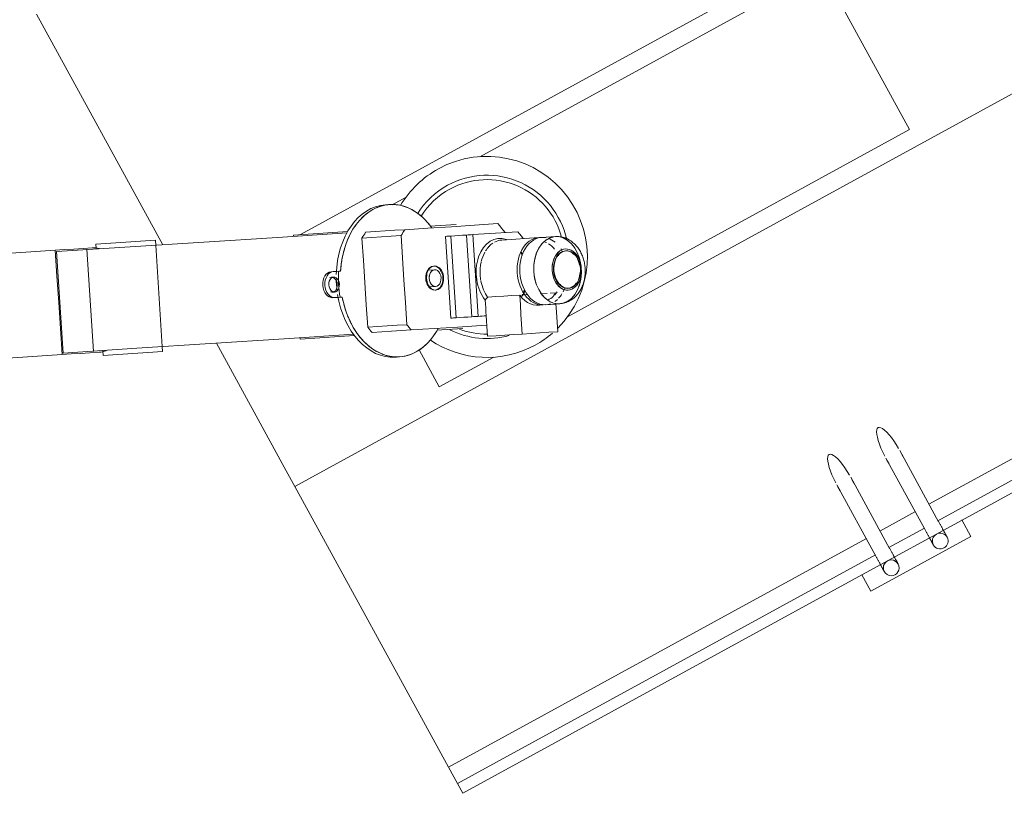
# Model space of a CAD drawing. Header units: metres. Extents: x 135583 to 135939, y 457896 to 458258.
# Tile 365 of 599: x 135810.77 to 135813.41, y 457934.03 to 457936.11. Entities that reach past the tile are written whole.
import ezdxf

# ---------------------------------------------------------------- set-up
doc = ezdxf.new("R2010")
doc.units = ezdxf.units.M
doc.linetypes.add('Hidden', pattern=[4, 2, -2])
doc.layers.add('NIEUWE INSTALLATIE', color=250, linetype='Continuous', lineweight=0)

msp = doc.modelspace()

# ---------------------------------------------------------------- linework, layer by layer
at = {"layer": 'NIEUWE INSTALLATIE'}
for p, q in [((135811.5233, 457935.5316), (135816.6723, 457938.3502)), ((135811.5082, 457934.8553), (135816.9537, 457937.8362)), ((135813.2108, 457934.807), (135817.3666, 457937.0819)), ((135813.2351, 457934.763), (135817.3907, 457937.0378)), ((135813.2314, 457934.727), (135817.4051, 457937.0116)), ((135812.9235, 457936.2434), (135812.0051, 457935.7406)), ((135812.9235, 457936.2434), (135813.1588, 457935.8136)), ((135811.153, 457935.5042), (135810.8139, 457936.1236)), ((135812.2403, 457935.3108), (135813.1588, 457935.8136)), ((135811.8074, 457935.6324), (135811.7699, 457935.6119)), ((135811.7626, 457935.6122), (135811.7513, 457935.6115)), ((135812.1634, 457935.5234), (135812.0639, 457935.5169)), ((135812.2078, 457935.5262), (135812.1704, 457935.5238)), ((135810.9738, 457935.5062), (135810.9746, 457935.494)), ((135810.9746, 457935.494), (135810.9738, 457935.5062)), ((135811.1334, 457935.5165), (135811.1343, 457935.503)), ((135811.1343, 457935.503), (135811.1334, 457935.5165)), ((135812.2365, 457935.488), (135812.2351, 457935.4879)), ((135811.8827, 457935.4471), (135811.8806, 457935.447)), ((135811.6113, 457935.4321), (135811.6056, 457935.4317)), ((135811.6122, 457935.4171), (135811.6066, 457935.4168)), ((135811.8834, 457935.4371), (135811.8644, 457935.4359)), ((135811.8673, 457935.391), (135811.8863, 457935.3922)), ((135811.6092, 457935.3768), (135811.6148, 457935.3772)), ((135811.6101, 457935.3619), (135811.6158, 457935.3622)), ((135811.8848, 457935.3821), (135811.8869, 457935.3823)), ((135812.1212, 457935.3696), (135812.1329, 457935.3703)), ((135812.1329, 457935.3703), (135812.1212, 457935.3696)), ((135812.1703, 457935.3727), (135812.1858, 457935.3737)), ((135812.1858, 457935.3737), (135812.1703, 457935.3727)), ((135812.1936, 457935.3742), (135812.2073, 457935.3751)), ((135812.2073, 457935.3751), (135812.1936, 457935.3742)), ((135812.2416, 457935.3871), (135812.243, 457935.3872)), ((135812.1616, 457935.3419), (135812.175, 457935.3428)), ((135812.1821, 457935.3432), (135812.2195, 457935.3456)), ((135811.1519, 457935.2306), (135811.1528, 457935.2171)), ((135811.1528, 457935.2171), (135811.1519, 457935.2306)), ((135811.4851, 457934.8974), (135811.2976, 457935.24)), ((135810.9923, 457935.2194), (135810.9931, 457935.2068)), ((135810.9931, 457935.2068), (135810.9923, 457935.2194)), ((135811.7777, 457935.2023), (135811.789, 457935.2031)), ((135811.8961, 457935.1224), (135811.8416, 457935.222)), ((135811.8961, 457935.1224), (135812.0426, 457935.2026)), ((135813.2374, 457934.7603), (135813.1327, 457934.9516)), ((135813.1356, 457934.9462), (135813.141, 457934.9354)), ((135813.0955, 457934.9312), (135813.2002, 457934.74)), ((135813.1047, 457934.9155), (135813.0985, 457934.9259)), ((135811.5082, 457934.8553), (135811.4851, 457934.8974)), ((135813.1058, 457934.6883), (135813.0011, 457934.8795)), ((135813.004, 457934.8742), (135813.0094, 457934.8633)), ((135811.9211, 457934.101), (135811.5082, 457934.8553)), ((135812.9639, 457934.8592), (135813.0686, 457934.668)), ((135812.9731, 457934.8435), (135812.9669, 457934.8539)), ((135813.0792, 457934.735), (135813.1752, 457934.7875)), ((135813.3239, 457934.7206), (135813.2996, 457934.7649)), ((135813.0999, 457934.655), (135813.2314, 457934.727)), ((135813.1035, 457934.691), (135813.1992, 457934.7433)), ((135811.9211, 457934.101), (135813.0436, 457934.7155)), ((135813.0555, 457934.5737), (135813.3239, 457934.7206)), ((135811.9452, 457934.0569), (135813.0676, 457934.6713)), ((135811.9595, 457934.0308), (135813.0999, 457934.655)), ((135813.0314, 457934.6175), (135813.0555, 457934.5737)), ((135811.9452, 457934.0569), (135811.9211, 457934.101)), ((135811.9595, 457934.0308), (135811.9452, 457934.0569))]:
    msp.add_line(p, q, dxfattribs=at)
at = {"layer": 'NIEUWE INSTALLATIE', "linetype": 'Hidden'}
for p, q in [((135811.1519, 457935.2306), (135811.1343, 457935.5029)), ((135811.1519, 457935.2306), (135811.1343, 457935.5029)), ((135810.9496, 457935.4923), (135810.9674, 457935.2174)), ((135810.9496, 457935.4923), (135810.9674, 457935.2174))]:
    msp.add_line(p, q, dxfattribs=at)
at = {"layer": 'NIEUWE INSTALLATIE', "flags": 128}
for points in [[(135812.0536, 457935.5609), (135811.991, 457935.5568), (135811.9284, 457935.5528), (135811.8657, 457935.5487), (135811.8031, 457935.5447)], [(135811.8031, 457935.5447), (135811.8657, 457935.5487), (135811.9284, 457935.5528), (135811.991, 457935.5568), (135812.0536, 457935.5609)], [(135811.9413, 457935.5586), (135811.885, 457935.555), (135811.8723, 457935.5542)], [(135811.8723, 457935.5542), (135811.885, 457935.555), (135811.9413, 457935.5586)], [(135812.0729, 457935.5371), (135812.068, 457935.543), (135812.0632, 457935.549), (135812.0584, 457935.5549), (135812.0536, 457935.5609)], [(135812.0536, 457935.5609), (135812.0584, 457935.5549), (135812.0632, 457935.549), (135812.068, 457935.543), (135812.0729, 457935.5371)], [(135811.6485, 457935.5362), (135811.4615, 457935.5241), (135811.2636, 457935.5113), (135811.0656, 457935.4986), (135810.8677, 457935.4858)], [(135810.8677, 457935.4858), (135811.0656, 457935.4986), (135811.2636, 457935.5113), (135811.4615, 457935.5241), (135811.6485, 457935.5362)], [(135811.5043, 457935.5304), (135811.5572, 457935.5338), (135811.6101, 457935.5372), (135811.6504, 457935.5398)], [(135811.6504, 457935.5398), (135811.6101, 457935.5372), (135811.5572, 457935.5338), (135811.5043, 457935.5304)], [(135811.5043, 457935.5304), (135811.5044, 457935.5295), (135811.5044, 457935.5287), (135811.5045, 457935.5278), (135811.5045, 457935.5269)], [(135811.5045, 457935.5269), (135811.5045, 457935.5278), (135811.5044, 457935.5287), (135811.5044, 457935.5295), (135811.5043, 457935.5304)], [(135811.6883, 457935.5223), (135811.6908, 457935.5262), (135811.6932, 457935.5301), (135811.6956, 457935.534), (135811.698, 457935.5379)], [(135811.698, 457935.5379), (135811.6956, 457935.534), (135811.6932, 457935.5301), (135811.6908, 457935.5262), (135811.6883, 457935.5223)], [(135811.6883, 457935.5223), (135811.7146, 457935.5239), (135811.7409, 457935.5256), (135811.7672, 457935.5273), (135811.7935, 457935.529)], [(135811.7935, 457935.529), (135811.7672, 457935.5273), (135811.7409, 457935.5256), (135811.7146, 457935.5239), (135811.6883, 457935.5223)], [(135811.7038, 457935.2828), (135811.7, 457935.3426), (135811.6961, 457935.4025), (135811.6922, 457935.4624), (135811.6883, 457935.5223)], [(135811.6883, 457935.5223), (135811.6922, 457935.4624), (135811.6961, 457935.4025), (135811.7, 457935.3426), (135811.7038, 457935.2828)], [(135811.698, 457935.5379), (135811.7243, 457935.5396), (135811.7505, 457935.5413), (135811.7768, 457935.543), (135811.8031, 457935.5447)], [(135811.8031, 457935.5447), (135811.7768, 457935.543), (135811.7505, 457935.5413), (135811.7243, 457935.5396), (135811.698, 457935.5379)], [(135811.8031, 457935.5447), (135811.8007, 457935.5408), (135811.7983, 457935.5369), (135811.7959, 457935.533), (135811.7935, 457935.529)], [(135811.7935, 457935.529), (135811.7959, 457935.533), (135811.7983, 457935.5369), (135811.8007, 457935.5408), (135811.8031, 457935.5447)], [(135811.7935, 457935.529), (135811.7974, 457935.4692), (135811.8012, 457935.4093), (135811.8051, 457935.3494), (135811.809, 457935.2895)], [(135811.809, 457935.2895), (135811.8051, 457935.3494), (135811.8012, 457935.4093), (135811.7974, 457935.4692), (135811.7935, 457935.529)], [(135811.9127, 457935.5267), (135811.9162, 457935.527), (135811.9197, 457935.5272), (135811.9233, 457935.5274), (135811.9268, 457935.5276)], [(135811.9268, 457935.5276), (135811.9233, 457935.5274), (135811.9197, 457935.5272), (135811.9162, 457935.527), (135811.9127, 457935.5267)], [(135811.9269, 457935.3072), (135811.9233, 457935.3621), (135811.9198, 457935.417), (135811.9162, 457935.4718), (135811.9127, 457935.5267)], [(135811.9127, 457935.5267), (135811.9162, 457935.4718), (135811.9198, 457935.417), (135811.9233, 457935.3621), (135811.9269, 457935.3072)], [(135811.9268, 457935.5276), (135811.9374, 457935.5283), (135811.948, 457935.529), (135811.9585, 457935.5297), (135811.9691, 457935.5304)], [(135811.9691, 457935.5304), (135811.9585, 457935.5297), (135811.948, 457935.529), (135811.9374, 457935.5283), (135811.9268, 457935.5276)], [(135811.9268, 457935.5276), (135811.9303, 457935.4727), (135811.9339, 457935.4179), (135811.9374, 457935.363), (135811.941, 457935.3081)], [(135811.941, 457935.3081), (135811.9374, 457935.363), (135811.9339, 457935.4179), (135811.9303, 457935.4727), (135811.9268, 457935.5276)], [(135811.9691, 457935.5304), (135811.9735, 457935.5306), (135811.9778, 457935.5309), (135811.9821, 457935.5312), (135811.9864, 457935.5315)], [(135811.9864, 457935.5315), (135811.9821, 457935.5312), (135811.9778, 457935.5309), (135811.9735, 457935.5306), (135811.9691, 457935.5304)], [(135811.9691, 457935.5304), (135811.9727, 457935.4755), (135811.9762, 457935.4206), (135811.9798, 457935.3657), (135811.9833, 457935.3108)], [(135811.9833, 457935.3108), (135811.9798, 457935.3657), (135811.9762, 457935.4206), (135811.9727, 457935.4755), (135811.9691, 457935.5304)], [(135811.9864, 457935.5315), (135812.0166, 457935.5334), (135812.0468, 457935.5354), (135812.0769, 457935.5373), (135812.1071, 457935.5393)], [(135812.1071, 457935.5393), (135812.0769, 457935.5373), (135812.0468, 457935.5354), (135812.0166, 457935.5334), (135811.9864, 457935.5315)], [(135812.0006, 457935.3119), (135811.9971, 457935.3668), (135811.9935, 457935.4217), (135811.99, 457935.4766), (135811.9864, 457935.5315)], [(135811.9864, 457935.5315), (135811.99, 457935.4766), (135811.9935, 457935.4217), (135811.9971, 457935.3668), (135812.0006, 457935.3119)], [(135812.1215, 457935.5214), (135812.1167, 457935.5274), (135812.1119, 457935.5333), (135812.1071, 457935.5393)], [(135812.1071, 457935.5393), (135812.1119, 457935.5333), (135812.1167, 457935.5274), (135812.1215, 457935.5214)], [(135812.2195, 457935.3456), (135812.223, 457935.346), (135812.2265, 457935.3465), (135812.23, 457935.3472), (135812.2334, 457935.3481), (135812.2368, 457935.3492), (135812.24, 457935.3505), (135812.2432, 457935.3519), (135812.2462, 457935.3535), (135812.2492, 457935.3552), (135812.2521, 457935.3571), (135812.2548, 457935.3591), (135812.2575, 457935.3612), (135812.26, 457935.3634), (135812.2624, 457935.3657), (135812.2646, 457935.3681), (135812.2668, 457935.3706), (135812.2689, 457935.3732), (135812.2708, 457935.3758), (135812.2726, 457935.3785), (135812.2743, 457935.3813), (135812.2759, 457935.3841), (135812.2774, 457935.3869), (135812.2788, 457935.3898), (135812.2801, 457935.3928), (135812.2813, 457935.3958), (135812.2824, 457935.3988), (135812.2834, 457935.4018), (135812.2843, 457935.4049), (135812.285, 457935.408), (135812.2857, 457935.4111), (135812.2863, 457935.4143), (135812.2869, 457935.4175), (135812.2873, 457935.4206), (135812.2876, 457935.4238), (135812.2878, 457935.427), (135812.288, 457935.4302), (135812.288, 457935.4334), (135812.2879, 457935.4367), (135812.2878, 457935.4399), (135812.2876, 457935.4431), (135812.2873, 457935.4463), (135812.2869, 457935.4494), (135812.2864, 457935.4526), (135812.2858, 457935.4558), (135812.2851, 457935.4589), (135812.2843, 457935.462), (135812.2835, 457935.4651), (135812.2825, 457935.4682), (135812.2815, 457935.4712), (135812.2803, 457935.4742), (135812.2791, 457935.4771), (135812.2778, 457935.4801), (135812.2764, 457935.4829), (135812.2749, 457935.4858), (135812.2732, 457935.4886), (135812.2715, 457935.4913), (135812.2697, 457935.494), (135812.2679, 457935.4966), (135812.2659, 457935.4991), (135812.2638, 457935.5016), (135812.2616, 457935.504), (135812.2592, 457935.5063), (135812.2568, 457935.5086), (135812.2543, 457935.5107), (135812.2517, 457935.5128), (135812.249, 457935.5147), (135812.2462, 457935.5165), (135812.2432, 457935.5182), (135812.2402, 457935.5198), (135812.2371, 457935.5212), (135812.2339, 457935.5225), (135812.2306, 457935.5236), (135812.2272, 457935.5245), (135812.2238, 457935.5252), (135812.2203, 457935.5258), (135812.2168, 457935.5262), (135812.2133, 457935.5264), (135812.2097, 457935.5263), (135812.2078, 457935.5262)], [(135810.9638, 457935.496), (135810.939, 457935.4944), (135810.9142, 457935.4928), (135810.8894, 457935.4912), (135810.8646, 457935.4896)], [(135810.8646, 457935.4896), (135810.8894, 457935.4912), (135810.9142, 457935.4928), (135810.939, 457935.4944), (135810.9638, 457935.496)], [(135811.1334, 457935.5165), (135811.0935, 457935.5139), (135811.0536, 457935.5113), (135811.0137, 457935.5087), (135810.9738, 457935.5062)], [(135810.9738, 457935.5062), (135811.0137, 457935.5087), (135811.0536, 457935.5113), (135811.0935, 457935.5139), (135811.1334, 457935.5165)], [(135810.7058, 457935.4793), (135810.7455, 457935.4819), (135810.7852, 457935.4845), (135810.8249, 457935.487), (135810.8646, 457935.4896)], [(135810.8646, 457935.4896), (135810.8249, 457935.487), (135810.7852, 457935.4845), (135810.7455, 457935.4819), (135810.7058, 457935.4793)], [(135810.8646, 457935.4896), (135810.8691, 457935.4195), (135810.8737, 457935.3494), (135810.8782, 457935.2793), (135810.8827, 457935.2092)], [(135810.8827, 457935.2092), (135810.8782, 457935.2793), (135810.8737, 457935.3494), (135810.8691, 457935.4195), (135810.8646, 457935.4896)], [(135810.8677, 457935.4858), (135810.8721, 457935.4177), (135810.8765, 457935.3496), (135810.8809, 457935.2814), (135810.8853, 457935.2133)], [(135810.8853, 457935.2133), (135810.8809, 457935.2814), (135810.8765, 457935.3496), (135810.8721, 457935.4177), (135810.8677, 457935.4858)], [(135811.631, 457935.4334), (135811.6261, 457935.4331), (135811.6212, 457935.4327), (135811.6162, 457935.4324), (135811.6113, 457935.4321)], [(135811.6113, 457935.4321), (135811.6162, 457935.4324), (135811.6212, 457935.4327), (135811.6261, 457935.4331), (135811.631, 457935.4334)], [(135811.6355, 457935.3635), (135811.6306, 457935.3632), (135811.6257, 457935.3629), (135811.6207, 457935.3626), (135811.6158, 457935.3622)], [(135811.6158, 457935.3622), (135811.6207, 457935.3626), (135811.6257, 457935.3629), (135811.6306, 457935.3632), (135811.6355, 457935.3635)], [(135812.1121, 457935.369), (135812.0905, 457935.3676), (135812.069, 457935.3662), (135812.0475, 457935.3648), (135812.026, 457935.3634)], [(135812.026, 457935.3634), (135812.0475, 457935.3648), (135812.069, 457935.3662), (135812.0905, 457935.3676), (135812.1121, 457935.369)], [(135812.1188, 457935.2645), (135812.1171, 457935.2906), (135812.1154, 457935.3167), (135812.1138, 457935.3428), (135812.1121, 457935.369)], [(135812.1121, 457935.369), (135812.1138, 457935.3428), (135812.1154, 457935.3167), (135812.1171, 457935.2906), (135812.1188, 457935.2645)], [(135812.0194, 457935.3557), (135812.0201, 457935.3451), (135812.0208, 457935.3345), (135812.0214, 457935.3239), (135812.0221, 457935.3133)], [(135812.0221, 457935.3133), (135812.0214, 457935.3239), (135812.0208, 457935.3345), (135812.0201, 457935.3451), (135812.0194, 457935.3557)], [(135812.2092, 457935.3467), (135812.2107, 457935.3229), (135812.2124, 457935.2967), (135812.2141, 457935.2706)], [(135812.2141, 457935.2706), (135812.2124, 457935.2967), (135812.2107, 457935.3229), (135812.2092, 457935.3467)], [(135811.941, 457935.3081), (135811.9516, 457935.3088), (135811.9621, 457935.3095), (135811.9727, 457935.3101), (135811.9833, 457935.3108)], [(135811.9833, 457935.3108), (135811.9727, 457935.3101), (135811.9621, 457935.3095), (135811.9516, 457935.3088), (135811.941, 457935.3081)], [(135811.9833, 457935.3108), (135811.9876, 457935.3111), (135811.992, 457935.3114), (135811.9963, 457935.3117), (135812.0006, 457935.3119)], [(135812.0006, 457935.3119), (135811.9963, 457935.3117), (135811.992, 457935.3114), (135811.9876, 457935.3111), (135811.9833, 457935.3108)], [(135812.0221, 457935.3133), (135812.0167, 457935.313), (135812.0114, 457935.3126), (135812.006, 457935.3123), (135812.0006, 457935.3119)], [(135812.0006, 457935.3119), (135812.006, 457935.3123), (135812.0114, 457935.3126), (135812.0167, 457935.313), (135812.0221, 457935.3133)], [(135812.0257, 457935.2584), (135812.0248, 457935.2722), (135812.0239, 457935.2859), (135812.023, 457935.2996), (135812.0221, 457935.3133)], [(135812.0221, 457935.3133), (135812.023, 457935.2996), (135812.0239, 457935.2859), (135812.0248, 457935.2722), (135812.0257, 457935.2584)], [(135811.809, 457935.2895), (135811.7827, 457935.2878), (135811.7564, 457935.2861), (135811.7301, 457935.2844), (135811.7038, 457935.2828)], [(135811.7038, 457935.2828), (135811.7301, 457935.2844), (135811.7564, 457935.2861), (135811.7827, 457935.2878), (135811.809, 457935.2895)], [(135811.7038, 457935.2828), (135811.7067, 457935.2792), (135811.7096, 457935.2756), (135811.7125, 457935.272), (135811.7154, 457935.2685)], [(135811.7154, 457935.2685), (135811.7125, 457935.272), (135811.7096, 457935.2756), (135811.7067, 457935.2792), (135811.7038, 457935.2828)], [(135811.809, 457935.2895), (135811.8118, 457935.286), (135811.8147, 457935.2824), (135811.8176, 457935.2788), (135811.8205, 457935.2753)], [(135811.8205, 457935.2753), (135811.8176, 457935.2788), (135811.8147, 457935.2824), (135811.8118, 457935.286), (135811.809, 457935.2895)], [(135811.8205, 457935.2753), (135811.8831, 457935.2793), (135811.9458, 457935.2833), (135812.0084, 457935.2874), (135812.0237, 457935.2884)], [(135812.0237, 457935.2884), (135812.0084, 457935.2874), (135811.9458, 457935.2833), (135811.8831, 457935.2793), (135811.8205, 457935.2753)], [(135811.941, 457935.3081), (135811.9374, 457935.3079), (135811.9339, 457935.3076), (135811.9304, 457935.3074), (135811.9269, 457935.3072)], [(135811.9269, 457935.3072), (135811.9304, 457935.3074), (135811.9339, 457935.3076), (135811.9374, 457935.3079), (135811.941, 457935.3081)], [(135810.8853, 457935.2133), (135811.0832, 457935.2261), (135811.2812, 457935.2389), (135811.4791, 457935.2517), (135811.6661, 457935.2638)], [(135811.6661, 457935.2638), (135811.4791, 457935.2517), (135811.2812, 457935.2389), (135811.0832, 457935.2261), (135810.8853, 457935.2133)], [(135811.5224, 457935.251), (135811.5753, 457935.2544), (135811.6282, 457935.2578), (135811.6684, 457935.2604)], [(135811.6684, 457935.2604), (135811.6282, 457935.2578), (135811.5753, 457935.2544), (135811.5224, 457935.251)], [(135811.7154, 457935.2685), (135811.7417, 457935.2702), (135811.7679, 457935.2719), (135811.7942, 457935.2736), (135811.8205, 457935.2753)], [(135811.8205, 457935.2753), (135811.7942, 457935.2736), (135811.7679, 457935.2719), (135811.7417, 457935.2702), (135811.7154, 457935.2685)], [(135811.8903, 457935.2748), (135811.903, 457935.2756), (135811.9593, 457935.2792)], [(135811.9593, 457935.2792), (135811.903, 457935.2756), (135811.8903, 457935.2748)], [(135812.0257, 457935.2584), (135812.049, 457935.26), (135812.0722, 457935.2615), (135812.0955, 457935.263), (135812.1188, 457935.2645)], [(135812.1188, 457935.2645), (135812.0955, 457935.263), (135812.0722, 457935.2615), (135812.049, 457935.26), (135812.0257, 457935.2584)], [(135812.2141, 457935.2706), (135812.1903, 457935.2691), (135812.1664, 457935.2675), (135812.1426, 457935.266), (135812.1188, 457935.2645)], [(135812.1188, 457935.2645), (135812.1426, 457935.266), (135812.1664, 457935.2675), (135812.1903, 457935.2691), (135812.2141, 457935.2706)], [(135811.5221, 457935.2545), (135811.5222, 457935.2536), (135811.5222, 457935.2527), (135811.5223, 457935.2519), (135811.5224, 457935.251)], [(135811.5224, 457935.251), (135811.5223, 457935.2519), (135811.5222, 457935.2527), (135811.5222, 457935.2536), (135811.5221, 457935.2545)], [(135810.8827, 457935.2092), (135810.843, 457935.2066), (135810.8033, 457935.204), (135810.7636, 457935.2015), (135810.724, 457935.1989)], [(135810.724, 457935.1989), (135810.7636, 457935.2015), (135810.8033, 457935.204), (135810.843, 457935.2066), (135810.8827, 457935.2092)], [(135810.8827, 457935.2092), (135810.9075, 457935.2108), (135810.9323, 457935.2124), (135810.9571, 457935.214), (135810.9819, 457935.2156)], [(135810.9819, 457935.2156), (135810.9571, 457935.214), (135810.9323, 457935.2124), (135810.9075, 457935.2108), (135810.8827, 457935.2092)], [(135810.9931, 457935.2068), (135811.033, 457935.2094), (135811.073, 457935.2119), (135811.1129, 457935.2145), (135811.1528, 457935.2171)], [(135811.1528, 457935.2171), (135811.1129, 457935.2145), (135811.073, 457935.2119), (135811.033, 457935.2094), (135810.9931, 457935.2068)], [(135813.0926, 457934.9366), (135813.0872, 457934.9474), (135813.0824, 457934.9581), (135813.0784, 457934.9684), (135813.0751, 457934.9782), (135813.0727, 457934.9871), (135813.0712, 457934.9949), (135813.0706, 457935.0016), (135813.0711, 457935.0069), (135813.0725, 457935.0108), (135813.0748, 457935.0131)], [(135813.0748, 457935.0131), (135813.078, 457935.0138), (135813.082, 457935.0129), (135813.0868, 457935.0104), (135813.0921, 457935.0064), (135813.098, 457935.0009), (135813.1041, 457934.9941), (135813.1106, 457934.9861), (135813.1171, 457934.9771), (135813.1235, 457934.9673), (135813.1297, 457934.9569)], [(135812.961, 457934.8646), (135812.9556, 457934.8754), (135812.9509, 457934.8861), (135812.9468, 457934.8964), (135812.9435, 457934.9061), (135812.9411, 457934.915), (135812.9396, 457934.9229), (135812.9391, 457934.9296), (135812.9395, 457934.9349), (135812.9409, 457934.9388), (135812.9432, 457934.9411)], [(135812.9432, 457934.9411), (135812.9465, 457934.9418), (135812.9505, 457934.9409), (135812.9552, 457934.9384), (135812.9605, 457934.9344), (135812.9664, 457934.9289), (135812.9726, 457934.9221), (135812.979, 457934.9141), (135812.9855, 457934.9051), (135812.9919, 457934.8953), (135812.9981, 457934.8849)], [(135813.2602, 457934.7186), (135813.2602, 457934.7186), (135813.2601, 457934.7187), (135813.2601, 457934.7189), (135813.2599, 457934.7191), (135813.2598, 457934.7194), (135813.2596, 457934.7198), (135813.2593, 457934.7202), (135813.2591, 457934.7207), (135813.2588, 457934.7213), (135813.2584, 457934.7219), (135813.258, 457934.7226), (135813.2576, 457934.7233), (135813.2572, 457934.7241), (135813.2567, 457934.725), (135813.2562, 457934.7259), (135813.2557, 457934.7268), (135813.2551, 457934.7279), (135813.2545, 457934.7289), (135813.2539, 457934.7301), (135813.2533, 457934.7312), (135813.2526, 457934.7325), (135813.2519, 457934.7337), (135813.2512, 457934.735), (135813.2505, 457934.7364), (135813.2497, 457934.7378), (135813.2489, 457934.7392), (135813.2481, 457934.7407), (135813.2473, 457934.7421), (135813.2465, 457934.7437), (135813.2456, 457934.7452), (135813.2448, 457934.7468), (135813.2439, 457934.7484), (135813.243, 457934.75), (135813.2421, 457934.7516), (135813.2412, 457934.7532), (135813.2403, 457934.7549), (135813.2394, 457934.7566), (135813.2385, 457934.7582), (135813.2376, 457934.7599), (135813.2374, 457934.7603)], [(135813.2002, 457934.74), (135813.2011, 457934.7383), (135813.202, 457934.7366), (135813.2029, 457934.735), (135813.2038, 457934.7333), (135813.2047, 457934.7317), (135813.2056, 457934.7301), (135813.2065, 457934.7284), (135813.2074, 457934.7268), (135813.2082, 457934.7253), (135813.2091, 457934.7237), (135813.2099, 457934.7222), (135813.2107, 457934.7207), (135813.2115, 457934.7192), (135813.2123, 457934.7178), (135813.2131, 457934.7164), (135813.2138, 457934.715), (135813.2145, 457934.7137), (135813.2152, 457934.7124), (135813.2159, 457934.7112), (135813.2166, 457934.71), (135813.2172, 457934.7089), (135813.2178, 457934.7078), (135813.2184, 457934.7068), (135813.2189, 457934.7058), (135813.2194, 457934.7048), (135813.2199, 457934.704), (135813.2203, 457934.7032), (135813.2207, 457934.7024), (135813.2211, 457934.7017), (135813.2215, 457934.7011), (135813.2218, 457934.7005), (135813.2221, 457934.7), (135813.2223, 457934.6995), (135813.2225, 457934.6991), (135813.2227, 457934.6988), (135813.2228, 457934.6986), (135813.2229, 457934.6984), (135813.223, 457934.6983), (135813.223, 457934.6982)], [(135813.1286, 457934.6466), (135813.1286, 457934.6466), (135813.1286, 457934.6467), (135813.1285, 457934.6469), (135813.1284, 457934.6471), (135813.1282, 457934.6474), (135813.128, 457934.6478), (135813.1278, 457934.6482), (135813.1275, 457934.6487), (135813.1272, 457934.6492), (135813.1268, 457934.6499), (135813.1265, 457934.6505), (135813.1261, 457934.6513), (135813.1256, 457934.6521), (135813.1252, 457934.6529), (135813.1247, 457934.6539), (135813.1241, 457934.6548), (135813.1236, 457934.6558), (135813.123, 457934.6569), (135813.1224, 457934.658), (135813.1217, 457934.6592), (135813.121, 457934.6604), (135813.1204, 457934.6617), (135813.1196, 457934.663), (135813.1189, 457934.6644), (135813.1181, 457934.6658), (135813.1174, 457934.6672), (135813.1166, 457934.6686), (135813.1157, 457934.6701), (135813.1149, 457934.6716), (135813.1141, 457934.6732), (135813.1132, 457934.6748), (135813.1123, 457934.6763), (135813.1115, 457934.678), (135813.1106, 457934.6796), (135813.1097, 457934.6812), (135813.1088, 457934.6829), (135813.1079, 457934.6845), (135813.1069, 457934.6862), (135813.106, 457934.6879), (135813.1058, 457934.6883)], [(135813.0686, 457934.668), (135813.0695, 457934.6663), (135813.0704, 457934.6646), (135813.0713, 457934.663), (135813.0722, 457934.6613), (135813.0731, 457934.6597), (135813.074, 457934.658), (135813.0749, 457934.6564), (135813.0758, 457934.6548), (135813.0766, 457934.6532), (135813.0775, 457934.6517), (135813.0783, 457934.6502), (135813.0792, 457934.6487), (135813.08, 457934.6472), (135813.0807, 457934.6458), (135813.0815, 457934.6444), (135813.0822, 457934.643), (135813.083, 457934.6417), (135813.0837, 457934.6404), (135813.0843, 457934.6392), (135813.085, 457934.638), (135813.0856, 457934.6369), (135813.0862, 457934.6358), (135813.0868, 457934.6347), (135813.0873, 457934.6338), (135813.0878, 457934.6328), (135813.0883, 457934.6319), (135813.0888, 457934.6311), (135813.0892, 457934.6304), (135813.0896, 457934.6297), (135813.0899, 457934.629), (135813.0902, 457934.6285), (135813.0905, 457934.628), (135813.0907, 457934.6275), (135813.0909, 457934.6271), (135813.0911, 457934.6268), (135813.0913, 457934.6266), (135813.0914, 457934.6264), (135813.0914, 457934.6263), (135813.0915, 457934.6262)]]:
    msp.add_lwpolyline(points, dxfattribs=at)
at = {"layer": 'NIEUWE INSTALLATIE'}
for centre, radius, start, end in [((135812.0238, 457935.4716), 0.27, 314.8783, 118.696), ((135812.0238, 457935.4716), 0.27, 118.696, 149.2513), ((135812.0238, 457935.4716), 0.2194, 12.2637, 118.696), ((135812.0238, 457935.4716), 0.2076, 14.8312, 118.696), ((135812.0238, 457935.4716), 0.2194, 118.696, 148.058), ((135812.0238, 457935.4716), 0.2076, 118.696, 148.3223), ((135812.0238, 457935.4716), 0.2194, 243.094, 285.8389), ((135812.0238, 457935.4716), 0.2076, 249.3787, 270.3956), ((135812.0238, 457935.4716), 0.27, 298.696, 310.696), ((135812.0238, 457935.4716), 0.27, 235.8076, 298.696), ((135813.2416, 457934.7084), 0.0212, 298.696, 118.696)]:
    msp.add_arc(centre, radius, start, end, dxfattribs=at)
for centre, major_axis, ratio, start_param, end_param in [((135811.7758, 457935.4077), (0.0132, -0.2046), 0.707107, 2.424546, 3.612685), ((135811.7645, 457935.4069), (0.0132, -0.2046), 0.707107, 3.141593, 4.581432), ((135811.7645, 457935.4069), (0.0132, -0.2046), 0.707107, 3.141593, 4.581432), ((135811.7758, 457935.4077), (0.0132, -0.2046), 0.707107, 3.141593, 4.540817), ((135811.7645, 457935.4069), (0.0132, -0.2046), 0.707107, 3.095543, 3.141593), ((135811.7645, 457935.4069), (0.0132, -0.2046), 0.707107, 3.095543, 3.141593), ((135811.7758, 457935.4077), (0.0132, -0.2046), 0.707107, 2.293261, 3.141593), ((135811.7758, 457935.4077), (0.0132, -0.2046), 0.707107, 3.638445, 3.798312), ((135811.7758, 457935.4077), (0.0132, -0.2046), 0.707107, 3.818999, 3.915861), ((135811.7758, 457935.4077), (0.0132, -0.2046), 0.707107, 2.313301, 2.414581), ((135811.7758, 457935.4077), (0.0132, -0.2046), 0.707107, 3.999506, 4.097453), ((135811.7758, 457935.4077), (0.0132, -0.2046), 0.707107, 3.958511, 3.983938), ((135812.0627, 457935.4262), (0.0062, -0.0953), 0.707107, 2.847015, 5.498212), ((135812.0627, 457935.4262), (0.0062, -0.0953), 0.707107, 2.847015, 5.498212), ((135812.1692, 457935.4331), (0.0058, -0.0903), 0.707107, 3.040353, 4.712389), ((135812.1692, 457935.4331), (0.0058, -0.0903), 0.707107, 3.040353, 4.712389), ((135812.1763, 457935.4335), (0.0058, -0.0903), 0.707107, 2.945243, 4.712389), ((135812.1763, 457935.4335), (0.0058, -0.0903), 0.707107, 2.945243, 4.712389), ((135812.2137, 457935.4359), (0.0058, -0.0903), 0.707107, 3.141593, 4.712389), ((135812.2137, 457935.4359), (0.0058, -0.0903), 0.707107, 1.691759, 4.712389), ((135812.1763, 457935.4335), (0.0058, -0.0903), 0.707107, 2.552544, 2.842954), ((135812.1763, 457935.4335), (0.0058, -0.0903), 0.707107, 2.552544, 2.842954), ((135812.2137, 457935.4359), (0.0058, -0.0903), 0.707107, 1.691759, 3.141593), ((135810.9728, 457935.3558), (0.0091, -0.1402), 0.707107, 2.945243, 3.141593), ((135810.9728, 457935.3558), (0.0091, -0.1402), 0.707107, 2.945243, 3.141593), ((135811.7758, 457935.4077), (0.0132, -0.2046), 0.707107, 4.179974, 4.28102), ((135811.7758, 457935.4077), (0.0132, -0.2046), 0.707107, 4.118842, 4.169564), ((135812.0697, 457935.4266), (0.0058, -0.0903), 0.707107, 3.730641, 3.926991), ((135812.0697, 457935.4266), (0.0058, -0.0903), 0.707107, 3.534292, 3.722117), ((135812.0697, 457935.4266), (0.0058, -0.0903), 0.707107, 3.141593, 3.463938), ((135812.1692, 457935.4331), (0.0052, -0.0803), 0.707107, 2.793464, 2.912495), ((135812.1692, 457935.4331), (0.0052, -0.0803), 0.707107, 2.793464, 2.912495), ((135812.1692, 457935.4331), (0.0052, -0.0803), 0.707107, 2.356194, 2.684079), ((135812.1692, 457935.4331), (0.0052, -0.0803), 0.707107, 2.356194, 2.684079), ((135812.2384, 457935.4375), (0.0036, -0.0554), 0.707107, 1.570796, 4.712389), ((135812.2384, 457935.4375), (0.0036, -0.0554), 0.707107, 0, 3.141593), ((135811.7758, 457935.4077), (0.0132, -0.2046), 0.707107, 4.360409, 4.540817), ((135811.7758, 457935.4077), (0.0132, -0.2046), 0.707107, 4.31987, 4.35519), ((135812.0697, 457935.4266), (0.0058, -0.0903), 0.707107, 3.976339, 4.302468), ((135812.0627, 457935.4262), (0.0062, -0.0953), 0.707107, 2.069585, 2.168402), ((135812.0627, 457935.4262), (0.0062, -0.0953), 0.707107, 2.069585, 2.168402), ((135812.0697, 457935.4266), (0.0058, -0.0903), 0.707107, 2.148572, 2.242321), ((135812.2384, 457935.4375), (0.0036, -0.0554), 0.707107, 3.141593, 4.712389), ((135812.2384, 457935.4375), (0.0033, -0.0504), 0.707107, 3.141593, 4.712389), ((135812.2384, 457935.4375), (0.0033, -0.0504), 0.707107, 3.141593, 4.712389), ((135812.2398, 457935.4376), (0.0033, -0.0504), 0.707107, 1.570796, 4.712389), ((135812.2398, 457935.4376), (0.0033, -0.0504), 0.707107, 1.570796, 4.712389), ((135812.1692, 457935.4331), (0.0052, -0.0803), 0.707107, 2.068361, 2.159845), ((135812.1692, 457935.4331), (0.0052, -0.0803), 0.707107, 2.068361, 2.159845), ((135812.1763, 457935.4335), (0.0058, -0.0903), 0.707107, 2.159845, 2.252975), ((135812.1763, 457935.4335), (0.0058, -0.0903), 0.707107, 2.159845, 2.252975), ((135812.2384, 457935.4375), (0.0033, -0.0504), 0.707107, 2.434382, 3.063405), ((135812.2384, 457935.4375), (0.0033, -0.0504), 0.707107, 2.434382, 3.063405), ((135812.2384, 457935.4375), (0.0033, -0.0504), 0.707107, 1.759557, 2.167433), ((135812.2384, 457935.4375), (0.0033, -0.0504), 0.707107, 1.759557, 2.167433), ((135811.8827, 457935.4146), (0.0021, -0.0324), 0.707107, 1.570796, 4.712389), ((135811.8827, 457935.4146), (0.0021, -0.0324), 0.707107, 1.570796, 4.712389), ((135811.8848, 457935.4147), (0.0021, -0.0324), 0.707107, 1.570796, 4.712389), ((135811.8848, 457935.4147), (0.0021, -0.0324), 0.707107, 1.570796, 4.712389), ((135812.0697, 457935.4266), (0.0058, -0.0903), 0.707107, 4.31969, 4.706765), ((135811.6079, 457935.3968), (0.0023, -0.0349), 0.707107, 3.141593, 6.283185), ((135811.6079, 457935.3968), (0.0023, -0.0349), 0.707107, 3.141593, 6.283185), ((135811.6135, 457935.3972), (0.0023, -0.0349), 0.707107, 3.141593, 6.283185), ((135811.6135, 457935.3972), (0.0023, -0.0349), 0.707107, 3.141593, 6.283185), ((135811.6135, 457935.3972), (0.0013, -0.02), 0.707107, 1.570796, 4.712389), ((135811.6135, 457935.3972), (0.0013, -0.02), 0.707107, 1.570796, 4.712389), ((135811.6079, 457935.3968), (0.0013, -0.02), 0.707107, 1.570796, 3.534292), ((135811.6079, 457935.3968), (0.0013, -0.02), 0.707107, 1.570796, 3.534292), ((135811.7702, 457935.4073), (0.0132, -0.2046), 0.707107, 4.540817, 4.883961), ((135811.7702, 457935.4073), (0.0132, -0.2046), 0.707107, 4.540817, 4.883961), ((135811.8827, 457935.4146), (0.0021, -0.0324), 0.707107, 4.712389, 7.853982), ((135811.8827, 457935.4146), (0.0021, -0.0324), 0.707107, 4.712389, 7.853982), ((135811.8848, 457935.4147), (0.0021, -0.0324), 0.707107, 4.712389, 7.853982), ((135811.8848, 457935.4147), (0.0021, -0.0324), 0.707107, 4.712389, 7.853982), ((135811.8848, 457935.4147), (0.0015, -0.0225), 0.707107, 1.570796, 4.712389), ((135811.8848, 457935.4147), (0.0015, -0.0225), 0.707107, 3.141593, 4.712389), ((135811.8848, 457935.4147), (0.0015, -0.0225), 0.707107, 4.712389, 7.853982), ((135811.8848, 457935.4147), (0.0015, -0.0225), 0.707107, 0, 3.141593), ((135812.0697, 457935.4266), (0.0058, -0.0903), 0.707107, 4.712389, 4.876836), ((135812.1692, 457935.4331), (0.0058, -0.0903), 0.707107, 4.712389, 6.384425), ((135812.1692, 457935.4331), (0.0058, -0.0903), 0.707107, 4.712389, 6.384425), ((135812.1763, 457935.4335), (0.0058, -0.0903), 0.707107, 4.712389, 6.479535), ((135812.1763, 457935.4335), (0.0058, -0.0903), 0.707107, 4.712389, 6.479535), ((135812.2137, 457935.4359), (0.0058, -0.0903), 0.707107, 4.712389, 7.733019), ((135812.2137, 457935.4359), (0.0058, -0.0903), 0.707107, 4.712389, 6.283185), ((135812.2384, 457935.4375), (0.0036, -0.0554), 0.707107, 4.712389, 7.853982), ((135812.2384, 457935.4375), (0.0036, -0.0554), 0.707107, 4.712389, 6.283185), ((135812.2384, 457935.4375), (0.0033, -0.0504), 0.707107, 4.712389, 6.283185), ((135812.2384, 457935.4375), (0.0033, -0.0504), 0.707107, 4.712389, 6.283185), ((135812.2398, 457935.4376), (0.0033, -0.0504), 0.707107, 4.712389, 7.853982), ((135812.2398, 457935.4376), (0.0033, -0.0504), 0.707107, 4.712389, 7.853982), ((135812.2137, 457935.4359), (0.0058, -0.0903), 0.707107, 0, 1.449834), ((135812.2384, 457935.4375), (0.0033, -0.0504), 0.707107, 0.974159, 1.382035), ((135812.2384, 457935.4375), (0.0033, -0.0504), 0.707107, 0.974159, 1.382035), ((135811.6135, 457935.3972), (0.0013, -0.02), 0.707107, 4.712389, 7.853982), ((135811.6135, 457935.3972), (0.0013, -0.02), 0.707107, 4.712389, 7.853982), ((135811.6079, 457935.3968), (0.0013, -0.02), 0.707107, 5.890486, 7.853982), ((135811.6079, 457935.3968), (0.0013, -0.02), 0.707107, 5.890486, 7.853982), ((135811.7645, 457935.4069), (0.0132, -0.2046), 0.707107, 4.636563, 4.788215), ((135811.7645, 457935.4069), (0.0132, -0.2046), 0.707107, 4.636563, 4.788215), ((135811.8848, 457935.4147), (0.0015, -0.0225), 0.707107, 4.712389, 6.283185), ((135812.0697, 457935.4266), (0.0058, -0.0903), 0.707107, 4.894633, 5.441366), ((135812.1692, 457935.4331), (0.0052, -0.0803), 0.707107, 0.981748, 1.073231), ((135812.1692, 457935.4331), (0.0052, -0.0803), 0.707107, 0.981748, 1.073231), ((135812.2384, 457935.4375), (0.0033, -0.0504), 0.707107, 0.078187, 0.707211), ((135812.2384, 457935.4375), (0.0033, -0.0504), 0.707107, 0.078187, 0.707211), ((135811.7645, 457935.4069), (0.0132, -0.2046), 0.707107, 4.843346, 6.283185), ((135811.7645, 457935.4069), (0.0132, -0.2046), 0.707107, 4.843346, 6.283185), ((135811.7758, 457935.4077), (0.0132, -0.2046), 0.707107, 4.883961, 6.283185), ((135811.7758, 457935.4077), (0.0132, -0.2046), 0.707107, 4.883961, 5.064369), ((135812.1558, 457935.4322), (0.0058, -0.0903), 0.707107, 5.441366, 6.466463), ((135812.1558, 457935.4322), (0.0058, -0.0903), 0.707107, 5.441366, 6.466463), ((135812.0627, 457935.4262), (0.0062, -0.0953), 0.707107, 0.820597, 0.915748), ((135812.0627, 457935.4262), (0.0062, -0.0953), 0.707107, 0.820597, 0.915748), ((135812.0697, 457935.4266), (0.0058, -0.0903), 0.707107, 0.84182, 0.988639), ((135812.0627, 457935.4262), (0.0062, -0.0953), 0.707107, 0.972814, 1.066738), ((135812.0627, 457935.4262), (0.0062, -0.0953), 0.707107, 0.972814, 1.066738), ((135812.0697, 457935.4266), (0.0058, -0.0903), 0.707107, 0.899763, 0.992912), ((135812.1692, 457935.4331), (0.0052, -0.0803), 0.707107, 0.229098, 0.538814), ((135812.1692, 457935.4331), (0.0052, -0.0803), 0.707107, 0.229098, 0.538814), ((135812.1558, 457935.4322), (0.0058, -0.0903), 0.707107, 0.741235, 0.84182), ((135812.1558, 457935.4322), (0.0058, -0.0903), 0.707107, 0.741235, 0.84182), ((135812.1692, 457935.4331), (0.0052, -0.0803), 0.707107, 0.589049, 0.767917), ((135812.1692, 457935.4331), (0.0052, -0.0803), 0.707107, 0.589049, 0.767917), ((135812.1763, 457935.4335), (0.0058, -0.0903), 0.707107, 0.589984, 0.781444), ((135812.1763, 457935.4335), (0.0058, -0.0903), 0.707107, 0.589984, 0.781444), ((135812.1763, 457935.4335), (0.0058, -0.0903), 0.707107, 0.865914, 0.981748), ((135812.1763, 457935.4335), (0.0058, -0.0903), 0.707107, 0.865914, 0.981748), ((135812.1763, 457935.4335), (0.0058, -0.0903), 0.707107, 0.392699, 0.522571), ((135812.1763, 457935.4335), (0.0058, -0.0903), 0.707107, 0.392699, 0.522571), ((135811.7758, 457935.4077), (0.0132, -0.2046), 0.707107, 5.069587, 5.104908), ((135811.7758, 457935.4077), (0.0132, -0.2046), 0.707107, 5.143758, 5.244804), ((135811.7758, 457935.4077), (0.0132, -0.2046), 0.707107, 5.255214, 5.305935), ((135811.7758, 457935.4077), (0.0132, -0.2046), 0.707107, 5.327325, 5.425272), ((135811.7758, 457935.4077), (0.0132, -0.2046), 0.707107, 5.44084, 5.495201), ((135811.7758, 457935.4077), (0.0132, -0.2046), 0.707107, 5.812093, 7.000232), ((135811.7758, 457935.4077), (0.0132, -0.2046), 0.707107, 0, 0.848332), ((135811.7758, 457935.4077), (0.0132, -0.2046), 0.707107, 0.727011, 0.828291), ((135811.7758, 457935.4077), (0.0132, -0.2046), 0.707107, 5.508917, 5.605779), ((135811.7758, 457935.4077), (0.0132, -0.2046), 0.707107, 5.626466, 5.680472), ((135811.7758, 457935.4077), (0.0132, -0.2046), 0.707107, 5.689923, 5.786332), ((135810.9728, 457935.3558), (0.0091, -0.1402), 0.707107, 0, 0.19635), ((135810.9728, 457935.3558), (0.0091, -0.1402), 0.707107, 0, 0.19635), ((135811.7645, 457935.4069), (0.0132, -0.2046), 0.707107, 0, 0.04605), ((135811.7645, 457935.4069), (0.0132, -0.2046), 0.707107, 0, 0.04605), ((135813.2416, 457934.7084), (-0.0165, 0.0133), 1, 5.890488, 9.03208), ((135813.11, 457934.6364), (-0.0184, 0.0105), 1, 5.72961, 8.871203), ((135813.11, 457934.6364), (-0.0211, -0.0023), 1, 1.963495, 5.105088)]:
    msp.add_ellipse(centre, major_axis=major_axis, ratio=ratio, start_param=start_param, end_param=end_param, dxfattribs=at)
for points in [[(135812.026, 457935.3634), (135812.025, 457935.3622), (135812.0228, 457935.3597), (135812.0206, 457935.357), (135812.0194, 457935.3557)], [(135812.0194, 457935.3557), (135812.0206, 457935.357), (135812.0228, 457935.3597), (135812.025, 457935.3622), (135812.026, 457935.3634)], [(135812.1181, 457935.3658), (135812.1192, 457935.3671), (135812.1202, 457935.3683), (135812.1212, 457935.3696)], [(135812.1212, 457935.3696), (135812.1202, 457935.3683), (135812.1192, 457935.3671), (135812.1181, 457935.3658)]]:
    msp.add_open_spline(points, degree=3, dxfattribs=at)

doc.saveas('drawing.dxf')
